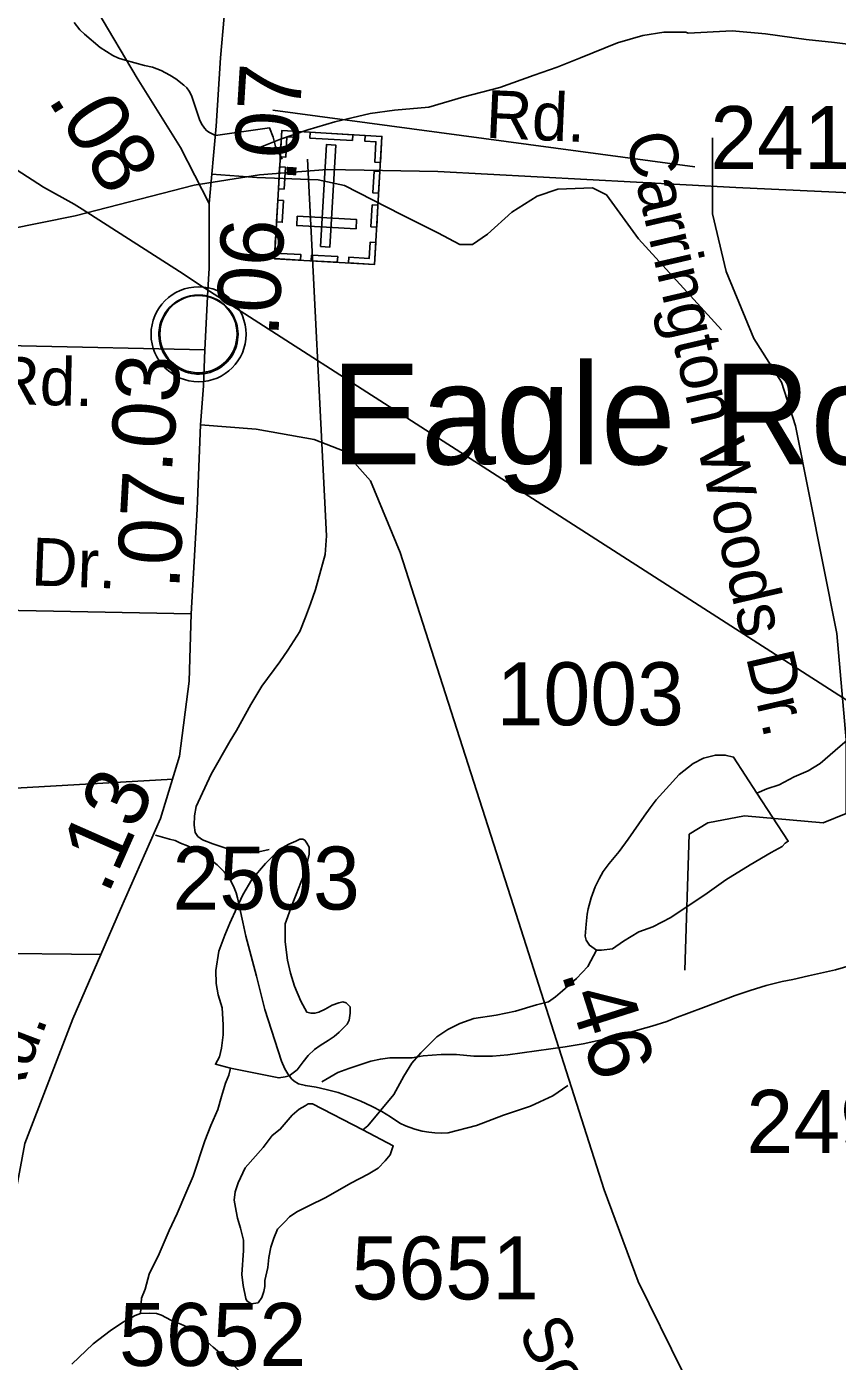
# Model space of a CAD drawing. Extents: x 2169602 to 2449496, y 721995 to 810662.
# Drawn here: x 2415406 to 2417015, y 806159 to 808809 of the extents above; entities that cross this region are included whole.
import ezdxf

# ---------------------------------------------------------------- set-up
doc = ezdxf.new("R2010")
doc.units = 0
doc.layers.add('Default', color=7, linetype='Continuous')

msp = doc.modelspace()

# ---------------------------------------------------------------- linework, layer by layer
at = {"layer": 'Default'}
for p, q in [((2415894.6, 808642.8), (2416732.2, 808530.2)), ((2416767, 808588.1), (2416767, 808518.9))]:
    msp.add_line(p, q, dxfattribs=at)
for points in [[(2412382.8, 809341.3), (2414388.2, 808970.9), (2414454.4, 808961.5), (2414523.6, 808948.5), (2414587.8, 808932.8), (2414703, 808901), (2414713.1, 808898.2), (2414767.4, 808882.9), (2414827.5, 808861.5), (2414942.1, 808810.7), (2415022.7, 808765.5), (2415068.9, 808735.9), (2415177.6, 808665.1), (2415290.7, 808588.4), (2415385.3, 808525.3), (2415439.6, 808490), (2415500.1, 808456.5), (2415516.1, 808446.6), (2415709.5, 808322.7), (2415754.6, 808292.7)], [(2415545.5, 808841.1), (2415625.5, 808706.1), (2415711.3, 808568.9), (2415768.4, 808457.9)], [(2415798.2, 808828.6), (2415790.9, 808746.9), (2415782.5, 808610.8), (2415768.4, 808457.9)], [(2415500.7, 808816.8), (2415511.4, 808802.6), (2415520.8, 808793.8), (2415551.7, 808767), (2415577.1, 808751.7), (2415588.4, 808746.3), (2415601.5, 808742.2), (2415639.9, 808731.8), (2415656, 808727.9), (2415673.3, 808721.5), (2415690.1, 808712.2), (2415702, 808704.9), (2415718.3, 808692.4), (2415724, 808687.1), (2415728.4, 808680.4), (2415733.1, 808671.9), (2415748.9, 808624.6), (2415753.1, 808615.7), (2415759.1, 808606.8), (2415764, 808602.1), (2415769.2, 808598.8), (2415781, 808592.3), (2415888.3, 808607.6), (2415895.1, 808589.3), (2415899.7, 808571), (2415913.4, 808545.8)], [(2415856.6, 808562.7), (2415870.3, 808569.1), (2415909.9, 808585.1), (2415964, 808603.7), (2416017.8, 808619.9), (2416088.1, 808636), (2416135.9, 808642.6), (2416204.1, 808648.9), (2416273.7, 808669.2), (2416345.2, 808687.6), (2416413.5, 808712.2), (2416459, 808728.4), (2416505.2, 808746.6), (2416579, 808776.8), (2416629, 808791.1), (2416670.8, 808797.4), (2416714.5, 808797.7), (2416719, 808795.8), (2416806.4, 808800.1), (2416872.6, 808794.5), (2416953.2, 808783.1), (2417009.2, 808777.5), (2417057, 808771.5)], [(2412986.5, 808638), (2413206.3, 808633.8), (2413797.5, 808602.4), (2414379.3, 808575.2), (2414557.2, 808564.7), (2414590.7, 808537.5), (2414596.9, 808510.3), (2414603.2, 808326), (2414607.4, 808256.8), (2414634.6, 808217.1), (2414674.4, 808196.1), (2414876.3, 808189.8), (2415395.3, 808175.2), (2415759.5, 808166.8)], [(2415963.8, 808545.8), (2416001.5, 807797.7), (2415998.5, 807760.6), (2415984.9, 807710.4), (2415979.1, 807691), (2415969.3, 807662.6), (2415959.6, 807636.2), (2415948, 807608), (2415924.2, 807570.7), (2415908.4, 807547.8), (2415872.8, 807499.4), (2415851, 807463.2), (2415822.4, 807411.4), (2415809.8, 807390.9), (2415772.2, 807324.6), (2415742.7, 807260.3), (2415738.9, 807242.3), (2415738.3, 807223.6), (2415740.4, 807209.1), (2415745.7, 807201.2), (2415755.3, 807194.4), (2415775.4, 807186.6), (2415807.4, 807175.9), (2415824.7, 807172.2), (2415839.8, 807169.9), (2415850.8, 807168.7), (2415861, 807169.4), (2415887.5, 807175.5)], [(2413108.1, 808326.2), (2413870.9, 808198.5), (2414009, 808185.9), (2414163.9, 808188), (2414364.8, 808215.2), (2414712.2, 808273.9), (2415502.2, 808433), (2415738.7, 808493.8), (2415868.4, 808514.7), (2416002.4, 808525.2), (2416222.1, 808521), (2416813.3, 808489.6), (2417395.1, 808462.3), (2417573, 808451.9), (2417606.5, 808424.6), (2417612.8, 808397.4), (2417619, 808213.1), (2417623.2, 808144), (2417650.4, 808104.2), (2417690.2, 808083.3), (2417892.1, 808077), (2418411.2, 808062.3), (2418775.3, 808054)], [(2415773.7, 808515.6), (2415863.2, 808509), (2415984.5, 808504.4), (2416037.2, 808493), (2416149.3, 808435.8), (2416222.5, 808399.1), (2416266, 808376.2), (2416291.2, 808376.2), (2416320.9, 808396.9), (2416369, 808440.3), (2416419.3, 808472.4), (2416460.5, 808486.1), (2416529.1, 808488.4), (2416556.6, 808474.7), (2416620.7, 808387.7), (2416785.4, 808206.9)], [(2416767, 808518.9), (2416767, 808437.1), (2416794.5, 808322.6), (2416849.4, 808189.8), (2416904.3, 808102.8), (2416931.8, 808015.9), (2417014.1, 807603.8)], [(2415768.4, 808457.9), (2415768.4, 808329.1), (2415766, 808285.3)], [(2415754.6, 808292.7), (2415759.8, 808289.2), (2417614.9, 807098.7), (2417651.3, 807077.2), (2417814.3, 806982.9), (2417929.2, 806908.1), (2418045.9, 806837.3), (2418100.3, 806807.8), (2418153.1, 806787.3), (2418230.8, 806765.6), (2418292.7, 806750.7), (2418361, 806736.7), (2418441.6, 806726.6), (2418529.3, 806720.4), (2418601.3, 806721.2), (2418689.3, 806724.2), (2418835.4, 806727.6), (2418919.2, 806732.4), (2419109.1, 806754.6), (2419221.1, 806765.7), (2421034.4, 806963.3)], [(2415766, 808285.3), (2415759.5, 808166.8)], [(2415759.5, 808166.8), (2415757.4, 808095.6), (2415751.1, 808018.1)], [(2415751.1, 808018.1), (2415744.3, 807850.6), (2415732.8, 807643.2)], [(2415751.1, 808018.1), (2415861.5, 808009.7), (2415976.6, 807988.8), (2416036.2, 807965.7), (2416088.6, 807907.1), (2416147.2, 807764.7), (2416372.1, 807063.1), (2416552.1, 806499.8), (2416620.1, 806317.6), (2416795.9, 805960.2)], [(2415732.8, 807643.2), (2415219.5, 807652.7), (2414677.2, 807669.5)], [(2415732.8, 807643.2), (2415728.6, 807509.2), (2415709.2, 807360.5), (2415671.6, 807236.9), (2415592.1, 807056.8), (2415553.2, 806966.9)], [(2417014.1, 807603.8), (2417032.4, 807393.2), (2417032.4, 807292.5), (2417032.4, 807246.7), (2416986.7, 807228.4), (2416831.1, 807242.1), (2416757.8, 807228.4), (2416721.2, 807205.5), (2416712.1, 806935.4)], [(2416855.4, 807286.9), (2416874.9, 807295.3), (2416899.3, 807303.4), (2416929.2, 807319.5), (2416957.1, 807331.5), (2416981.1, 807345.8), (2417010.6, 807371.7), (2417034.8, 807392)], [(2416536.9, 806975.2), (2416523.2, 806985), (2416516.9, 806995.3), (2416514.8, 807003.3), (2416516.6, 807027.3), (2416518.7, 807046.9), (2416520.7, 807057.2), (2416526.5, 807079), (2416534.5, 807101.3), (2416542.3, 807117.2), (2416550.3, 807131.4), (2416562.2, 807147.4), (2416581.9, 807171.2), (2416599.9, 807195.7), (2416631.9, 807241.6), (2416643.4, 807257.7), (2416655.5, 807273.7), (2416675.4, 807295.8), (2416701.2, 807324), (2416728.7, 807346.2), (2416749.2, 807356.5), (2416773.2, 807362.6), (2416792.6, 807362.5), (2416809.1, 807358.8), (2416855.4, 807286.9)], [(2414572.4, 807284.7), (2414608.6, 807272.9), (2414635.4, 807264), (2414649.5, 807260.3), (2414664.8, 807258.4), (2414700.6, 807257.6), (2415696.3, 807314.9)], [(2416536.9, 806975.2), (2416547.2, 806975.3), (2416569.1, 806977.7), (2416590.9, 806993.4), (2416621.2, 807011.5), (2416648.9, 807022), (2416684.6, 807040.1), (2416756.4, 807088.5), (2416793.9, 807114.8), (2416842.3, 807144.9), (2416883.7, 807169), (2416905.6, 807181.1), (2416911.8, 807187.5), (2416917.5, 807191.5), (2416855.4, 807286.9)], [(2415661.6, 807203.8), (2415689.6, 807196), (2415700.7, 807192.8), (2415711.5, 807188.1), (2415725.1, 807182.7), (2415737.8, 807176.4), (2415755.6, 807165.2), (2415771.4, 807154.7), (2415784.2, 807144.9), (2415798.3, 807131), (2415810.3, 807114.9), (2415816.7, 807102.2), (2415822.2, 807088.9), (2415824.6, 807079), (2415835, 807031.2), (2415841.2, 807003.3), (2415862, 806923.5), (2415878.6, 806857.5), (2415911.7, 806754.9), (2415918.4, 806740.1), (2415924.4, 806729.8), (2415931.8, 806719.9), (2415936.9, 806715), (2415945.8, 806710), (2415959.3, 806706.5), (2415980.9, 806703.1), (2416000.4, 806698.7), (2416024.2, 806692.8), (2416046.3, 806684.7), (2416069.3, 806675.7), (2416090.5, 806665.4), (2416110.9, 806655.4), (2416128.4, 806644.3), (2416146.6, 806631.9), (2416158.3, 806626.4), (2416176.7, 806620.1), (2416190.8, 806616.2), (2416204.6, 806613.9), (2416216.4, 806612.9), (2416230, 806612), (2416242.8, 806612.5), (2416298.7, 806627), (2416352.7, 806647.5), (2416406.4, 806666), (2416424.4, 806674), (2416450.2, 806686.3), (2416480.1, 806706.6)], [(2415811, 806741.2), (2415906.7, 806721.9), (2415919, 806724.1), (2415927, 806726.1), (2415943, 806737.9), (2415954.7, 806754), (2415964.8, 806766.2), (2415977.1, 806778.2), (2415988.6, 806786.2), (2416004.6, 806796.3), (2416016.7, 806804.3), (2416026.5, 806812.5), (2416036.5, 806822.3), (2416042.3, 806828.4), (2416046.2, 806836.7), (2416048, 806850.6), (2416048.2, 806858.7), (2416048.4, 806862.7), (2416044.3, 806866.6), (2416040, 806870.5), (2416033.9, 806872.6), (2416025.9, 806870.6), (2416012.6, 806866.2), (2415998.4, 806858.2), (2415986.3, 806852.3), (2415978.3, 806850.2), (2415970.3, 806850.2), (2415962.5, 806852.2), (2415950, 806874), (2415937.9, 806903.8), (2415929.5, 806929.8), (2415923.8, 806955.8), (2415919.5, 806991.8), (2415919, 807027.9), (2415933.2, 807066), (2415941, 807085.8), (2415950.6, 807110), (2415959, 807131.8), (2415962.5, 807145.9), (2415966.8, 807165.9), (2415966.6, 807180.1), (2415962.3, 807188.1), (2415958.2, 807194), (2415954.3, 807195.8), (2415948.4, 807195.9), (2415940.4, 807191.8), (2415926.6, 807185.8), (2415914.5, 807179.5), (2415904.5, 807171.7), (2415880.3, 807147.3), (2415853, 807115.4), (2415835.2, 807085.2), (2415823.3, 807059.5), (2415809.3, 807029.1), (2415799.3, 807005.1), (2415787.6, 806973.1), (2415781.7, 806935.1), (2415782.1, 806909.1), (2415786, 806887), (2415794.4, 806861), (2415796.4, 806827), (2415796.4, 806807.1), (2415792.5, 806781), (2415788.8, 806763.3), (2415780.8, 806749), (2415811, 806741.2)], [(2415553.2, 806966.9), (2415085.3, 806972.1), (2414947.9, 806974.7), (2414897.7, 806966.8), (2414852.7, 806945.7), (2414821, 806919.3), (2414802.5, 806884.9), (2414791.9, 806824.1), (2414794.6, 806594.3)], [(2415553.2, 806966.9), (2415497.9, 806839), (2415402.7, 806591.9), (2415354.5, 806332.2), (2415329.7, 806185.5)], [(2416073.3, 806618.6), (2416083.2, 806626.8), (2416134.8, 806689.1), (2416154.9, 806725.1), (2416170.7, 806751.1), (2416188.6, 806771.5), (2416208.5, 806791.6), (2416220.1, 806803.6), (2416242.1, 806817.8), (2416265.9, 806830), (2416293.8, 806840), (2416337.8, 806846.3), (2416376.2, 806854.3), (2416417.8, 806866.7), (2416441.6, 806872.8), (2416455.7, 806882.8), (2416469.7, 806894.9), (2416497.4, 806919.1), (2416519.7, 806943), (2416536.9, 806975.2)], [(2415991.7, 806714.2), (2416023.4, 806732.6), (2416045.4, 806740.7), (2416071.4, 806749), (2416089.3, 806755), (2416108.2, 806759), (2416127.2, 806761.4), (2416153.2, 806761.7), (2416171.2, 806761.7), (2416193.3, 806765.9), (2416229.1, 806768.3), (2416259.3, 806768.5), (2416293.3, 806764.8), (2416330.9, 806765.1), (2416361.3, 806767.4), (2416475, 806783.7), (2416510.3, 806789.4), (2416570.8, 806802.7), (2416622.9, 806817.7), (2416646.6, 806824.4), (2416676.8, 806834), (2416692.7, 806840.2), (2416749.4, 806861.5), (2416812.3, 806885.4), (2416842.3, 806895.4), (2416874.1, 806905.3), (2416905.8, 806912.9), (2416926.5, 806917.2), (2416957.6, 806924.2), (2417011.3, 806936.5), (2417064, 806951.4)], [(2415811, 806741.2), (2415807.1, 806727.2), (2415800.9, 806711.1), (2415793.1, 806685.1), (2415785.6, 806659.1), (2415771.6, 806627.1), (2415759.7, 806596.9), (2415736.3, 806527), (2415722, 806492.7), (2415704.8, 806452.7), (2415689, 806418.6), (2415668.9, 806372.5), (2415649, 806332.5), (2415641.4, 806302.4), (2415633.8, 806284.5), (2415631.8, 806254.4)], [(2416073.3, 806618.6), (2416133.6, 806587.1), (2416127.7, 806569), (2416117.6, 806557.1), (2416103.7, 806542.9), (2416083.8, 806531), (2416049.7, 806512.6), (2416000.1, 806484.4), (2415965.9, 806468.1), (2415942.3, 806456.2), (2415928.1, 806445.8), (2415918.5, 806435.9), (2415904.2, 806421.8), (2415897, 806403.9), (2415890.6, 806385.8), (2415886.7, 806365.6), (2415884.7, 806345.7), (2415879.1, 806319.7), (2415879.1, 806307.5), (2415877.1, 806297.7), (2415873, 806285.8), (2415865.4, 806275.6), (2415851.5, 806273.6), (2415843.1, 806279.4), (2415841.2, 806283.7), (2415835.5, 806309.7), (2415833, 806331.6), (2415836.7, 806379.3), (2415836.7, 806399.6), (2415830.5, 806423.2), (2415824.4, 806443.2), (2415822.1, 806457.3), (2415818.2, 806479.4), (2415820.1, 806495.4), (2415826, 806513.6), (2415840, 806543.5), (2415875.5, 806583.5), (2415893.5, 806607.6), (2415909.5, 806619.8), (2415921.2, 806633.8), (2415933.3, 806647.8), (2415947.2, 806659.9), (2415958.9, 806666.3), (2415965.1, 806670.2), (2415973.3, 806670.2), (2416073.3, 806618.6)], [(2415631.8, 806254.4), (2415621.7, 806250.2), (2415596.1, 806236.2), (2415572.1, 806220), (2415538.1, 806193.9), (2415496, 806153.6)], [(2415834.4, 806133.7), (2415802.2, 806165.3), (2415776.1, 806187.1), (2415754, 806207.1), (2415729.8, 806225), (2415711.9, 806233), (2415692.1, 806240.8), (2415673.6, 806250.5), (2415663.8, 806254.4), (2415649.6, 806254.5), (2415631.8, 806254.4)]]:
    msp.add_lwpolyline(points, dxfattribs=at)
for points in [[(2416096.6, 808336.7), (2415897.9, 808348), (2415912.3, 808602.2), (2416111.1, 808590.9)], [(2415945.4, 808600.4), (2415944.8, 808588.9), (2415922.8, 808590.1), (2415920.5, 808549.8), (2415909.4, 808550.4), (2415912.3, 808602.2)], [(2416053.1, 808582.7), (2415968.4, 808587.6), (2415969, 808598.9), (2416053.7, 808594.1)], [(2416078.1, 808592.8), (2416077.4, 808581.3), (2416099.4, 808580.1), (2416097.1, 808539.7), (2416108.2, 808539.1), (2416111.1, 808590.9)], [(2415989.5, 808372.2), (2416008.1, 808371.1), (2416019.6, 808573.6), (2416001, 808574.6)], [(2415919.6, 808529.4), (2415917.1, 808486.2), (2415905.8, 808486.8), (2415908.2, 808530.1)], [(2416107.2, 808521.1), (2416104.7, 808477.9), (2416093.3, 808478.5), (2416095.8, 808521.8)], [(2415915.8, 808463.6), (2415913.4, 808420.4), (2415902, 808421), (2415904.4, 808464.3)], [(2416103.3, 808454), (2416100.9, 808410.8), (2416089.5, 808411.4), (2416092, 808454.7)], [(2416059.8, 808407), (2416060.8, 808425.6), (2415943.3, 808432.3), (2415942.2, 808413.7)], [(2415900.3, 808391.3), (2415911.6, 808390.7), (2415909.8, 808358.5), (2415950.3, 808356.2), (2415949.6, 808345.1), (2415897.8, 808348.1)], [(2416099.1, 808380), (2416087.8, 808380.6), (2416086, 808348.5), (2416045.5, 808350.8), (2416044.8, 808339.7), (2416096.6, 808336.7)], [(2416022.7, 808340.9), (2415971, 808343.9), (2415971.6, 808355.3), (2416023.4, 808352.3)], [(2415669.7, 808210.4), (2415670.7, 808216), (2415672.5, 808222.6), (2415675.4, 808229.8), (2415678.3, 808235.5), (2415681.7, 808241.3), (2415685.4, 808246.4), (2415689.4, 808250.8), (2415694, 808255.3), (2415699.5, 808259.9), (2415704.9, 808263.6), (2415709.8, 808266.5), (2415714.9, 808268.9), (2415720.3, 808271.2), (2415726, 808273), (2415730.3, 808274.2), (2415735.1, 808274.9), (2415739.3, 808275.6), (2415745.6, 808275.9), (2415750.1, 808275.8), (2415755.7, 808275.5), (2415760.6, 808274.8), (2415765.5, 808273.8), (2415770.5, 808272.4), (2415775.7, 808270.5), (2415782.4, 808267.6), (2415788.6, 808264.1), (2415793.7, 808260.5), (2415798.9, 808256.5), (2415802.2, 808253.4), (2415806.3, 808249), (2415810.2, 808244.3), (2415813.2, 808239.7), (2415816.4, 808234.7), (2415818.8, 808229.5), (2415820.9, 808224.5), (2415822.4, 808219.5), (2415823.7, 808214.9), (2415824.8, 808208.9), (2415825.4, 808204.2), (2415825.7, 808198.2), (2415825.5, 808192.4), (2415824.9, 808186.7), (2415824, 808181.2), (2415822.3, 808175), (2415820.5, 808169.2), (2415818.2, 808164.1), (2415815, 808158.1), (2415811.7, 808152.8), (2415808.3, 808148.1), (2415804, 808143.4), (2415798.8, 808138.4), (2415793.7, 808134.3), (2415788.7, 808130.8), (2415784.4, 808128.3), (2415777.6, 808125.1), (2415770.4, 808122.4), (2415764.5, 808120.9), (2415757.9, 808119.6), (2415753.5, 808119.2), (2415749, 808118.9), (2415743.4, 808118.9), (2415739.1, 808119.3), (2415733.5, 808120), (2415727.6, 808121.4), (2415723, 808122.7), (2415717.8, 808124.5), (2415713.2, 808126.5), (2415709.3, 808128.8), (2415702.5, 808132.8), (2415696.9, 808137.1), (2415692, 808141.6), (2415687.5, 808146.5), (2415684.4, 808150.4), (2415681.4, 808154.6), (2415677.3, 808161.7), (2415675.6, 808165.2), (2415673.8, 808169.3), (2415671.3, 808177.4), (2415669.7, 808184.5), (2415669, 808189.7), (2415668.7, 808196), (2415668.6, 808200.7), (2415669.2, 808207.1)]]:
    msp.add_lwpolyline(points, close=True, dxfattribs=at)
for centre, radius in [((2415747.3, 808198), 94.3), ((2415747.1, 808198.3), 76.7)]:
    msp.add_circle(centre, radius, dxfattribs=at)

# ---------------------------------------------------------------- texts
for s, height, rotation, p in [('.07', 125, 86.481, (2415940, 808498.2)), ('.08', 125, 302.0263, (2415446.2, 808664.3)), ('Rd.', 95, 357.473, (2416315.8, 808588.1)), ('Carrington Woods Dr.', 95, 283.0424, (2416594.4, 808589.5)), ('.06', 125, 86.8633, (2415905.4, 808191.4)), ('Rd.', 95, 358.6247, (2415339.5, 808059.9)), ('.03', 125, 85.3675, (2415693.8, 807920.7)), ('.07', 125, 86.8223, (2415708.6, 807690.3)), ('Dr.', 95, 357.8317, (2415414, 807699.6)), ('.13', 125, 66.1763, (2415567.2, 807083.6)), ('.46', 125, 287.7175, (2416466.2, 806930.3)), ('Rd.', 95, 69.1995, (2415378.9, 806653.2)), ('Soaring', 95, 296.4639, (2416379.7, 806219.7))]:
    msp.add_text(s, height=height, rotation=rotation, dxfattribs=at).set_placement(p)
for s, height, p in [('2410', 125, (2416762.9, 808525.9)), ('Eagle Rock', 200, (2416010.3, 807939.6)), ('1003', 125, (2416338.7, 807421.8)), ('2503', 125, (2415695.5, 807056)), ('2499', 125, (2416834.6, 806572.9)), ('5651', 125, (2416051, 806282.1)), ('5652', 125, (2415589.4, 806150))]:
    msp.add_text(s, height=height, dxfattribs=at).set_placement(p)

doc.saveas('drawing.dxf')
